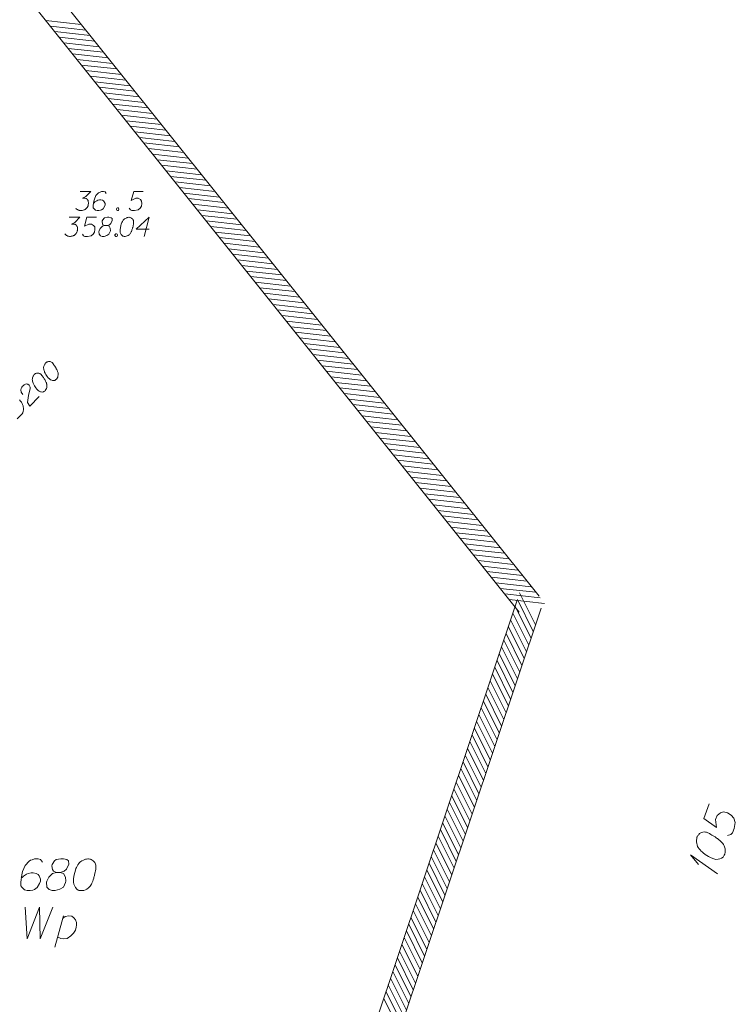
# Model space of a CAD drawing. Header units: metres. Extents: x 5555129 to 5556676, y 5635595 to 5636517.
# Tile 278 of 286: x 5556648 to 5556676, y 5636167 to 5636205. Entities that reach past the tile are written whole.
import ezdxf

# ---------------------------------------------------------------- set-up
doc = ezdxf.new("R2010")
doc.units = ezdxf.units.M
doc.header["$MEASUREMENT"] = 0
doc.linetypes.add('PRZER1-1', pattern=[2, 1, -1])
doc.layers.add('#digitalizacja', color=7, linetype='Continuous', lineweight=18)
doc.layers.add('#zakres', color=7, linetype='Continuous', lineweight=18)
for name, color, linetype, lineweight, true_color in [('GEPADR_O', 7, 'Continuous', 18, 0x0a0909), ('GESDZI_O', 7, 'Continuous', 18, 0x0a0909), ('GESUZY_O', 7, 'PRZER1-1', 18, 0x008000)]:
    doc.layers.add(name, color=color, linetype=linetype, lineweight=lineweight, true_color=true_color)

# ---------------------------------------------------------------- blocks, each defined once
blk = doc.blocks.new('*U1751')
at = {"layer": 'GEPADR_O', "color": 7, "linetype": 'ByBlock', "lineweight": 18}
for q in [(5555560.491, 5636413.411), (5555559.746, 5636413.78)]:
    blk.add_line((5555559.434, 5636414.158), q, dxfattribs=at)
blk = doc.blocks.new('*U1799')
at = {"layer": 'GESUZY_O', "color": 96, "linetype": 'ByBlock', "lineweight": 18, "true_color": 0x008000}
blk.add_line((5555534.478, 5636410.534), (5555534.812, 5636411.764), dxfattribs=at)
at = {"layer": 'GESUZY_O', "color": 96, "linetype": 'ByBlock', "lineweight": 18, "true_color": 0x008000, "flags": 128}
blk.add_lwpolyline([(5555534.783, 5636411.656), (5555534.881, 5636411.735), (5555535.029, 5636411.764), (5555535.147, 5636411.744), (5555535.226, 5636411.685), (5555535.285, 5636411.607), (5555535.324, 5636411.498), (5555535.334, 5636411.4), (5555535.314, 5636411.311), (5555535.285, 5636411.203), (5555535.206, 5636411.085), (5555535.108, 5636410.977), (5555534.96, 5636410.878), (5555534.832, 5636410.859), (5555534.714, 5636410.869), (5555534.586, 5636410.937)], dxfattribs=at)

msp = doc.modelspace()

# ---------------------------------------------------------------- linework, layer by layer
at = {"layer": '#digitalizacja', "color": 36, "linetype": 'Continuous', "lineweight": 18, "true_color": 0x803300, "flags": 128}
for points in [[(5556650.04427, 5636198.51917), (5556650.45763, 5636198.51917), (5556650.26271, 5636198.3184), (5556650.1328, 5636198.2534), (5556650.23909, 5636198.2534), (5556650.26271, 5636198.24754), (5556650.27452, 5636198.24159), (5556650.28633, 5636198.23573), (5556650.29814, 5636198.22978), (5556650.32176, 5636198.21211), (5556650.33357, 5636198.19434), (5556650.34538, 5636198.17668), (5556650.35133, 5636198.15891), (5556650.36314, 5636198.11762), (5556650.369, 5636198.08219), (5556650.369, 5636198.06443), (5556650.369, 5636198.04081), (5556650.36314, 5636198.00538), (5556650.35719, 5636197.98176), (5556650.35133, 5636197.95814), (5556650.34538, 5636197.94047), (5556650.33952, 5636197.92866), (5556650.33357, 5636197.91685), (5556650.32771, 5636197.90504), (5556650.3159, 5636197.88728), (5556650.29814, 5636197.86366), (5556650.28047, 5636197.84599), (5556650.26866, 5636197.83418), (5556650.2509, 5636197.82237), (5556650.23323, 5636197.81056), (5556650.20961, 5636197.79875), (5556650.1978, 5636197.79279), (5556650.15642, 5636197.78098), (5556650.12099, 5636197.77512), (5556650.09737, 5636197.76917), (5556650.05608, 5636197.76917), (5556650.00883, 5636197.77512), (5556649.99107, 5636197.78098), (5556649.9734, 5636197.78694), (5556649.95564, 5636197.79279), (5556649.93797, 5636197.8046), (5556649.92021, 5636197.81642), (5556649.89073, 5636197.84004), (5556649.87297, 5636197.86366)], [(5556651.06581, 5636198.4365), (5556651.01857, 5636198.50141), (5556650.96547, 5636198.51917), (5556650.8828, 5636198.51917), (5556650.82375, 5636198.49555), (5556650.78831, 5636198.48374), (5556650.75874, 5636198.46598), (5556650.66426, 5636198.35969), (5556650.59935, 5636198.21797), (5556650.58159, 5636198.14124), (5556650.55797, 5636197.96995), (5556650.55797, 5636197.88142), (5556650.58159, 5636197.84599), (5556650.62883, 5636197.79875), (5556650.64659, 5636197.78694), (5556650.70564, 5636197.76917), (5556650.78236, 5636197.76917), (5556650.84142, 5636197.78098), (5556650.8828, 5636197.79279), (5556650.94185, 5636197.84004), (5556651.0009, 5636197.93452), (5556651.01857, 5636197.99357), (5556651.01857, 5636198.04081), (5556650.98909, 5636198.11762), (5556650.96547, 5636198.1471), (5556650.92409, 5636198.17072), (5556650.85323, 5636198.18849), (5556650.80012, 5636198.18849), (5556650.73512, 5636198.17072), (5556650.69383, 5636198.15305), (5556650.62297, 5636198.10581), (5556650.58754, 5636198.07624), (5556650.56978, 5636198.05857)], [(5556652.51839, 5636198.51917), (5556652.14632, 5636198.51917), (5556652.05183, 5636198.16486), (5556652.22313, 5636198.2534), (5556652.32347, 5636198.2534), (5556652.40614, 5636198.2003), (5556652.45338, 5636198.14124), (5556652.46519, 5636198.04081), (5556652.44752, 5636197.94047), (5556652.40028, 5636197.8578), (5556652.31761, 5636197.79279), (5556652.17589, 5636197.76917), (5556652.0696, 5636197.76917), (5556652.0164, 5636197.79279), (5556651.96916, 5636197.8578)], [(5556651.5027, 5636197.86961), (5556651.53227, 5636197.86961), (5556651.54994, 5636197.8578), (5556651.5677, 5636197.83418), (5556651.5677, 5636197.8046), (5556651.54994, 5636197.78098), (5556651.53227, 5636197.76917), (5556651.5027, 5636197.76917), (5556651.48503, 5636197.78098), (5556651.46727, 5636197.8046), (5556651.46727, 5636197.83418), (5556651.48503, 5636197.8578), (5556651.5027, 5636197.86961)], [(5556649.61512, 5636197.50398), (5556650.02848, 5636197.50398), (5556649.83356, 5636197.30321), (5556649.70365, 5636197.23821), (5556649.80994, 5636197.23821), (5556649.83356, 5636197.23235), (5556649.84537, 5636197.22639), (5556649.85718, 5636197.22054), (5556649.86899, 5636197.21458), (5556649.89261, 5636197.19691), (5556649.90442, 5636197.17915), (5556649.91624, 5636197.16148), (5556649.92219, 5636197.14372), (5556649.934, 5636197.10243), (5556649.93986, 5636197.067), (5556649.93986, 5636197.04924), (5556649.93986, 5636197.02562), (5556649.934, 5636196.99019), (5556649.92805, 5636196.96657), (5556649.92219, 5636196.94295), (5556649.91624, 5636196.92528), (5556649.91038, 5636196.91347), (5556649.90442, 5636196.90166), (5556649.89857, 5636196.88985), (5556649.88676, 5636196.87209), (5556649.86899, 5636196.84847), (5556649.85132, 5636196.8308), (5556649.83951, 5636196.81899), (5556649.82175, 5636196.80717), (5556649.80408, 5636196.79536), (5556649.78046, 5636196.78355), (5556649.76865, 5636196.7776), (5556649.72727, 5636196.76579), (5556649.69184, 5636196.75993), (5556649.66822, 5636196.75398), (5556649.62693, 5636196.75398), (5556649.57969, 5636196.75993), (5556649.56193, 5636196.76579), (5556649.54426, 5636196.77174), (5556649.5265, 5636196.7776), (5556649.50883, 5636196.78941), (5556649.49106, 5636196.80122), (5556649.46158, 5636196.82484), (5556649.44382, 5636196.84847)], [(5556650.67805, 5636197.50398), (5556650.30598, 5636197.50398), (5556650.21149, 5636197.14967), (5556650.38279, 5636197.23821), (5556650.48313, 5636197.23821), (5556650.5658, 5636197.1851), (5556650.61304, 5636197.12605), (5556650.62485, 5636197.02562), (5556650.60718, 5636196.92528), (5556650.55994, 5636196.84261), (5556650.47727, 5636196.7776), (5556650.33555, 5636196.75398), (5556650.22925, 5636196.75398), (5556650.17606, 5636196.7776), (5556650.12882, 5636196.84261)], [(5556651.01459, 5636197.17915), (5556651.09727, 5636197.17915), (5556651.12089, 5636197.1851), (5556651.19175, 5636197.21458), (5556651.24494, 5636197.26183), (5556651.30399, 5636197.37407), (5556651.29804, 5636197.45674), (5556651.25675, 5636197.48622), (5556651.17408, 5636197.50398), (5556651.11503, 5636197.50398), (5556651.00278, 5636197.48622), (5556650.96735, 5636197.45674), (5556650.9083, 5636197.36812), (5556650.90244, 5636197.33864), (5556650.91425, 5636197.25002), (5556650.93787, 5636197.21458), (5556651.01459, 5636197.17915), (5556650.92011, 5636197.15553), (5556650.83158, 5636197.067), (5556650.78434, 5636196.97838), (5556650.77839, 5636196.9489), (5556650.78434, 5636196.83665), (5556650.83744, 5636196.7776), (5556650.9083, 5636196.75398), (5556650.97916, 5636196.75398), (5556651.09141, 5636196.78355), (5556651.17408, 5636196.83665), (5556651.22718, 5636196.94295), (5556651.23313, 5636196.97838), (5556651.22718, 5636197.07286), (5556651.17994, 5636197.15553), (5556651.09727, 5636197.17915)], [(5556651.96528, 5636197.50398), (5556651.95347, 5636197.50398), (5556651.91804, 5636197.49803), (5556651.89442, 5636197.49217), (5556651.87675, 5636197.48622), (5556651.84717, 5636197.47441), (5556651.81174, 5636197.45674), (5556651.78226, 5636197.43898), (5556651.75269, 5636197.41536), (5556651.73502, 5636197.39174), (5556651.71726, 5636197.36226), (5556651.69959, 5636197.33269), (5556651.68183, 5636197.29726), (5556651.67002, 5636197.27364), (5556651.65821, 5636197.23821), (5556651.64054, 5636197.17915), (5556651.62278, 5636197.09062), (5556651.61097, 5636197.01976), (5556651.61097, 5636196.95476), (5556651.61692, 5636196.90752), (5556651.64054, 5636196.85442), (5556651.65821, 5636196.82484), (5556651.68778, 5636196.78941), (5556651.72321, 5636196.76579), (5556651.74088, 5636196.75993), (5556651.77631, 5636196.75398), (5556651.80588, 5636196.75398), (5556651.85312, 5636196.75993), (5556651.89442, 5636196.77174), (5556651.92399, 5636196.78941), (5556651.96528, 5636196.81899), (5556651.98304, 5636196.83665), (5556652.00666, 5636196.86028), (5556652.02433, 5636196.8839), (5556652.03614, 5636196.90166), (5556652.04795, 5636196.93114), (5556652.0539, 5636196.94295), (5556652.06571, 5636196.97252), (5556652.07752, 5636197.00795), (5556652.08933, 5636197.04338), (5556652.09519, 5636197.067), (5556652.10114, 5636197.08467), (5556652.107, 5636197.10829), (5556652.11881, 5636197.16148), (5556652.12476, 5636197.19096), (5556652.13062, 5636197.22054), (5556652.13657, 5636197.26183), (5556652.14243, 5636197.31502), (5556652.14243, 5636197.33269), (5556652.13657, 5636197.35631), (5556652.13062, 5636197.37993), (5556652.11295, 5636197.41536), (5556652.09519, 5636197.43898), (5556652.07752, 5636197.45674), (5556652.0539, 5636197.47441), (5556652.03028, 5636197.48622), (5556652.01252, 5636197.49217), (5556651.99485, 5636197.49803), (5556651.96528, 5636197.50398)], [(5556652.75062, 5636197.03157), (5556652.24277, 5636197.03157), (5556652.75062, 5636197.50398), (5556652.54984, 5636196.75398)], [(5556651.44562, 5636196.85442), (5556651.4752, 5636196.85442), (5556651.49286, 5636196.84261), (5556651.51063, 5636196.81899), (5556651.51063, 5636196.78941), (5556651.49286, 5636196.76579), (5556651.4752, 5636196.75398), (5556651.44562, 5636196.75398), (5556651.42795, 5636196.76579), (5556651.41019, 5636196.78941), (5556651.41019, 5636196.81899), (5556651.42795, 5636196.84261), (5556651.44562, 5636196.85442)], [(5556648.69209, 5636191.79164), (5556648.6838, 5636191.78323), (5556648.66317, 5636191.75381), (5556648.65076, 5636191.73287), (5556648.6426, 5636191.71611), (5556648.63026, 5636191.68676), (5556648.61797, 5636191.64912), (5556648.60993, 5636191.61565), (5556648.606, 5636191.57801), (5556648.61043, 5636191.54885), (5556648.61896, 5636191.5155), (5556648.62762, 5636191.48216), (5556648.64039, 5636191.44464), (5556648.64893, 5636191.41965), (5556648.66588, 5636191.38637), (5556648.69554, 5636191.33234), (5556648.74613, 5636191.25755), (5556648.78832, 5636191.1994), (5556648.83462, 5636191.15378), (5556648.87245, 5636191.12486), (5556648.92685, 5636191.10441), (5556648.96031, 5636191.09624), (5556649.00631, 5636191.09244), (5556649.048, 5636191.1011), (5556649.06458, 5636191.10957), (5556649.09368, 5636191.13063), (5556649.11444, 5636191.1517), (5556649.14336, 5636191.18952), (5556649.16392, 5636191.22722), (5556649.17209, 5636191.26069), (5556649.18001, 5636191.31086), (5556649.17989, 5636191.33591), (5556649.17964, 5636191.36931), (5556649.17522, 5636191.39848), (5556649.17086, 5636191.41936), (5556649.15815, 5636191.44846), (5556649.15391, 5636191.46099), (5556649.14114, 5636191.49016), (5556649.12419, 5636191.52344), (5556649.10724, 5636191.55672), (5556649.09453, 5636191.57747), (5556649.08612, 5636191.59411), (5556649.07341, 5636191.61486), (5556649.04381, 5636191.66061), (5556649.02699, 5636191.68554), (5556649.01004, 5636191.71047), (5556648.9848, 5636191.74369), (5556648.95103, 5636191.7852), (5556648.93844, 5636191.7976), (5556648.9175, 5636191.81), (5556648.8965, 5636191.82234), (5556648.85886, 5636191.83462), (5556648.82957, 5636191.83855), (5556648.80452, 5636191.83843), (5556648.77535, 5636191.83401), (5556648.75036, 5636191.82547), (5556648.73366, 5636191.817), (5556648.71708, 5636191.80853), (5556648.69209, 5636191.79164)], [(5556648.24864, 5636191.3416), (5556648.24035, 5636191.33319), (5556648.21972, 5636191.30378), (5556648.20731, 5636191.28284), (5556648.19915, 5636191.26608), (5556648.18681, 5636191.23672), (5556648.17453, 5636191.19908), (5556648.16649, 5636191.16562), (5556648.16256, 5636191.12798), (5556648.16698, 5636191.09881), (5556648.17551, 5636191.06547), (5556648.18417, 5636191.03213), (5556648.19695, 5636190.99461), (5556648.20548, 5636190.96962), (5556648.22243, 5636190.93634), (5556648.25209, 5636190.8823), (5556648.30268, 5636190.80751), (5556648.34487, 5636190.74936), (5556648.39117, 5636190.70374), (5556648.429, 5636190.67482), (5556648.4834, 5636190.65438), (5556648.51687, 5636190.64621), (5556648.56286, 5636190.6424), (5556648.60455, 5636190.65106), (5556648.62113, 5636190.65954), (5556648.65023, 5636190.6806), (5556648.67099, 5636190.70166), (5556648.69991, 5636190.73949), (5556648.72048, 5636190.77719), (5556648.72865, 5636190.81065), (5556648.73656, 5636190.86082), (5556648.73644, 5636190.88587), (5556648.7362, 5636190.91928), (5556648.73177, 5636190.94844), (5556648.72741, 5636190.96932), (5556648.7147, 5636190.99842), (5556648.71047, 5636191.01095), (5556648.69769, 5636191.04012), (5556648.68074, 5636191.0734), (5556648.6638, 5636191.10668), (5556648.65108, 5636191.12743), (5556648.64267, 5636191.14408), (5556648.62996, 5636191.16483), (5556648.60036, 5636191.21057), (5556648.58354, 5636191.2355), (5556648.56659, 5636191.26043), (5556648.54135, 5636191.29365), (5556648.50758, 5636191.33516), (5556648.49499, 5636191.34756), (5556648.47405, 5636191.35997), (5556648.45305, 5636191.37231), (5556648.41541, 5636191.38459), (5556648.38612, 5636191.38852), (5556648.36107, 5636191.3884), (5556648.3319, 5636191.38397), (5556648.30691, 5636191.37544), (5556648.29021, 5636191.36696), (5556648.27363, 5636191.35849), (5556648.24864, 5636191.3416)], [(5556647.79107, 5636190.54071), (5556647.73188, 5636190.64042), (5556647.71456, 5636190.72381), (5556647.73083, 5636190.78245), (5556647.75552, 5636190.83268), (5556647.78032, 5636190.86633), (5556647.80101, 5636190.88733), (5556647.84259, 5636190.92104), (5556647.87587, 5636190.93799), (5556647.89244, 5636190.94646), (5556647.92996, 5636190.95923), (5556647.95925, 5636190.95531), (5556647.98437, 5636190.94714), (5556648.00107, 5636190.93891), (5556648.02207, 5636190.92657), (5556648.04313, 5636190.90582), (5556648.05995, 5636190.88089), (5556648.06849, 5636190.86425), (5556648.07703, 5636190.83925), (5556648.08139, 5636190.81002), (5556648.08157, 5636190.78504), (5556648.0168, 5636190.5089), (5556647.97713, 5636190.22472), (5556648.06169, 5636190.08331), (5556648.43889, 5636190.46611)], [(5556647.66318, 5636190.33512), (5556647.70113, 5636190.2895), (5556647.71795, 5636190.26457), (5556647.7349, 5636190.23964), (5556647.75172, 5636190.21471), (5556647.7645, 5636190.18554), (5556647.78144, 5636190.15226), (5556647.80269, 5636190.09817), (5556647.81122, 5636190.07318), (5556647.82437, 5636189.9939), (5556647.82063, 5636189.93962), (5556647.80847, 5636189.88528), (5556647.78796, 5636189.83082), (5556647.76321, 5636189.78888), (5556647.73018, 5636189.74688), (5556647.56851, 5636189.5828)]]:
    msp.add_lwpolyline(points, dxfattribs=at)
at = {"layer": '#zakres', "color": 134, "linetype": 'Continuous', "lineweight": 18}
for p, q in [((5556668.06198, 5636182.61978), (5556646.46198, 5636209.61978)), ((5556667.28111, 5636181.99509), (5556645.68111, 5636208.99509)), ((5556648.69725, 5636205.23296), (5556650.08868, 5636205.07835)), ((5556648.87216, 5636205.01431), (5556650.2636, 5636204.85971)), ((5556649.04708, 5636204.79567), (5556650.43851, 5636204.64107)), ((5556649.22199, 5636204.57703), (5556650.61343, 5636204.42242)), ((5556649.3969, 5636204.35838), (5556650.78834, 5636204.20378)), ((5556649.57182, 5636204.13974), (5556650.96326, 5636203.98514)), ((5556649.74673, 5636203.9211), (5556651.13817, 5636203.76649)), ((5556649.92165, 5636203.70245), (5556651.31309, 5636203.54785)), ((5556650.09656, 5636203.48381), (5556651.488, 5636203.32921)), ((5556650.27148, 5636203.26517), (5556651.66291, 5636203.11056)), ((5556650.44639, 5636203.04652), (5556651.83783, 5636202.89192)), ((5556650.62131, 5636202.82788), (5556652.01274, 5636202.67328)), ((5556650.79622, 5636202.60924), (5556652.18766, 5636202.45463)), ((5556650.97114, 5636202.39059), (5556652.36257, 5636202.23599)), ((5556651.14605, 5636202.17195), (5556652.53749, 5636202.01735)), ((5556651.32097, 5636201.95331), (5556652.7124, 5636201.7987)), ((5556651.49588, 5636201.73466), (5556652.88732, 5636201.58006)), ((5556651.67079, 5636201.51602), (5556653.06223, 5636201.36142)), ((5556651.84571, 5636201.29738), (5556653.23715, 5636201.14277)), ((5556652.02062, 5636201.07873), (5556653.41206, 5636200.92413)), ((5556652.19554, 5636200.86009), (5556653.58698, 5636200.70549)), ((5556652.37045, 5636200.64145), (5556653.76189, 5636200.48684)), ((5556652.54537, 5636200.4228), (5556653.9368, 5636200.2682)), ((5556652.72028, 5636200.20416), (5556654.11172, 5636200.04956)), ((5556652.8952, 5636199.98552), (5556654.28663, 5636199.83091)), ((5556653.07011, 5636199.76687), (5556654.46155, 5636199.61227)), ((5556653.24503, 5636199.54823), (5556654.63646, 5636199.39363)), ((5556653.41994, 5636199.32959), (5556654.81138, 5636199.17498)), ((5556653.59486, 5636199.11095), (5556654.98629, 5636198.95634)), ((5556653.76977, 5636198.8923), (5556655.16121, 5636198.7377)), ((5556653.94468, 5636198.67366), (5556655.33612, 5636198.51905)), ((5556654.1196, 5636198.45502), (5556655.51104, 5636198.30041)), ((5556654.29451, 5636198.23637), (5556655.68595, 5636198.08177)), ((5556654.46943, 5636198.01773), (5556655.86087, 5636197.86312)), ((5556654.64434, 5636197.79909), (5556656.03578, 5636197.64448)), ((5556654.81926, 5636197.58044), (5556656.21069, 5636197.42584)), ((5556654.99417, 5636197.3618), (5556656.38561, 5636197.20719)), ((5556655.16909, 5636197.14316), (5556656.56052, 5636196.98855)), ((5556655.344, 5636196.92451), (5556656.73544, 5636196.76991)), ((5556655.51892, 5636196.70587), (5556656.91035, 5636196.55126)), ((5556655.69383, 5636196.48723), (5556657.08527, 5636196.33262)), ((5556655.86875, 5636196.26858), (5556657.26018, 5636196.11398)), ((5556656.04366, 5636196.04994), (5556657.4351, 5636195.89534)), ((5556656.21857, 5636195.8313), (5556657.61001, 5636195.67669)), ((5556656.39349, 5636195.61265), (5556657.78493, 5636195.45805)), ((5556656.5684, 5636195.39401), (5556657.95984, 5636195.23941)), ((5556656.74332, 5636195.17537), (5556658.13476, 5636195.02076)), ((5556656.91823, 5636194.95672), (5556658.30967, 5636194.80212)), ((5556657.09315, 5636194.73808), (5556658.48458, 5636194.58348)), ((5556657.26806, 5636194.51944), (5556658.6595, 5636194.36483)), ((5556657.44298, 5636194.30079), (5556658.83441, 5636194.14619)), ((5556657.61789, 5636194.08215), (5556659.00933, 5636193.92755)), ((5556657.79281, 5636193.86351), (5556659.18424, 5636193.7089)), ((5556657.96772, 5636193.64486), (5556659.35916, 5636193.49026)), ((5556658.14264, 5636193.42622), (5556659.53407, 5636193.27162)), ((5556658.31755, 5636193.20758), (5556659.70899, 5636193.05297)), ((5556658.49246, 5636192.98893), (5556659.8839, 5636192.83433)), ((5556658.66738, 5636192.77029), (5556660.05882, 5636192.61569)), ((5556658.84229, 5636192.55165), (5556660.23373, 5636192.39704)), ((5556659.01721, 5636192.333), (5556660.40865, 5636192.1784)), ((5556659.19212, 5636192.11436), (5556660.58356, 5636191.95976)), ((5556659.36704, 5636191.89572), (5556660.75847, 5636191.74111)), ((5556659.54195, 5636191.67707), (5556660.93339, 5636191.52247)), ((5556659.71687, 5636191.45843), (5556661.1083, 5636191.30383)), ((5556659.89178, 5636191.23979), (5556661.28322, 5636191.08518)), ((5556660.0667, 5636191.02114), (5556661.45813, 5636190.86654)), ((5556660.24161, 5636190.8025), (5556661.63305, 5636190.6479)), ((5556660.41653, 5636190.58386), (5556661.80796, 5636190.42925)), ((5556660.59144, 5636190.36521), (5556661.98288, 5636190.21061)), ((5556660.76635, 5636190.14657), (5556662.15779, 5636189.99197)), ((5556660.94127, 5636189.92793), (5556662.33271, 5636189.77332)), ((5556661.11618, 5636189.70928), (5556662.50762, 5636189.55468)), ((5556661.2911, 5636189.49064), (5556662.68254, 5636189.33604)), ((5556661.46601, 5636189.272), (5556662.85745, 5636189.11739)), ((5556661.64093, 5636189.05335), (5556663.03236, 5636188.89875)), ((5556661.81584, 5636188.83471), (5556663.20728, 5636188.68011)), ((5556661.99076, 5636188.61607), (5556663.38219, 5636188.46146)), ((5556662.16567, 5636188.39743), (5556663.55711, 5636188.24282)), ((5556662.34059, 5636188.17878), (5556663.73202, 5636188.02418)), ((5556662.5155, 5636187.96014), (5556663.90694, 5636187.80553)), ((5556662.69042, 5636187.7415), (5556664.08185, 5636187.58689)), ((5556662.86533, 5636187.52285), (5556664.25677, 5636187.36825)), ((5556663.04024, 5636187.30421), (5556664.43168, 5636187.1496)), ((5556663.21516, 5636187.08557), (5556664.6066, 5636186.93096)), ((5556663.39007, 5636186.86692), (5556664.78151, 5636186.71232)), ((5556663.56499, 5636186.64828), (5556664.95643, 5636186.49367)), ((5556663.7399, 5636186.42964), (5556665.13134, 5636186.27503)), ((5556663.91482, 5636186.21099), (5556665.30625, 5636186.05639)), ((5556664.08973, 5636185.99235), (5556665.48117, 5636185.83774)), ((5556664.26465, 5636185.77371), (5556665.65608, 5636185.6191)), ((5556664.43956, 5636185.55506), (5556665.831, 5636185.40046)), ((5556664.61448, 5636185.33642), (5556666.00591, 5636185.18182)), ((5556664.78939, 5636185.11778), (5556666.18083, 5636184.96317)), ((5556664.9643, 5636184.89913), (5556666.35574, 5636184.74453)), ((5556665.13922, 5636184.68049), (5556666.53066, 5636184.52589)), ((5556665.31413, 5636184.46185), (5556666.70557, 5636184.30724)), ((5556665.48905, 5636184.2432), (5556666.88049, 5636184.0886)), ((5556665.66396, 5636184.02456), (5556667.0554, 5636183.86996)), ((5556665.83888, 5636183.80592), (5556667.23032, 5636183.65131)), ((5556666.01379, 5636183.58727), (5556667.40523, 5636183.43267)), ((5556666.18871, 5636183.36863), (5556667.58014, 5636183.21403)), ((5556666.36362, 5636183.14999), (5556667.75506, 5636182.99538)), ((5556666.53854, 5636182.93134), (5556667.92997, 5636182.77674)), ((5556666.71345, 5636182.7127), (5556668.10489, 5636182.5581)), ((5556667.92332, 5636181.50065), (5556667.29903, 5636182.75375)), ((5556652.59743, 5636138.87623), (5556667.19743, 5636182.46623)), ((5556666.88837, 5636182.49406), (5556668.2798, 5636182.33945)), ((5556667.83439, 5636181.23514), (5556667.2101, 5636182.48824)), ((5556653.54565, 5636138.55863), (5556668.14565, 5636182.14863)), ((5556667.65654, 5636180.70414), (5556667.03225, 5636181.95724)), ((5556667.74546, 5636180.96964), (5556667.12117, 5636182.22274)), ((5556667.56761, 5636180.43863), (5556666.94332, 5636181.69173)), ((5556667.38975, 5636179.90763), (5556666.76546, 5636181.16073)), ((5556667.47868, 5636180.17313), (5556666.85439, 5636181.42623)), ((5556667.30083, 5636179.64212), (5556666.67654, 5636180.89522)), ((5556667.12297, 5636179.11112), (5556666.49868, 5636180.36422)), ((5556667.2119, 5636179.37662), (5556666.58761, 5636180.62972)), ((5556667.03404, 5636178.84561), (5556666.40975, 5636180.09872)), ((5556666.94512, 5636178.58011), (5556666.32083, 5636179.83321)), ((5556666.76726, 5636178.0491), (5556666.14297, 5636179.30221)), ((5556666.85619, 5636178.31461), (5556666.2319, 5636179.56771)), ((5556666.67833, 5636177.7836), (5556666.05404, 5636179.0367)), ((5556666.50048, 5636177.2526), (5556665.87619, 5636178.5057)), ((5556666.58941, 5636177.5181), (5556665.96512, 5636178.7712)), ((5556666.41155, 5636176.98709), (5556665.78726, 5636178.24019)), ((5556666.2337, 5636176.45609), (5556665.60941, 5636177.70919)), ((5556666.32262, 5636176.72159), (5556665.69834, 5636177.97469)), ((5556666.14477, 5636176.19058), (5556665.52048, 5636177.44368)), ((5556665.96691, 5636175.65958), (5556665.34263, 5636176.91268)), ((5556666.05584, 5636175.92508), (5556665.43155, 5636177.17818)), ((5556665.87799, 5636175.39407), (5556665.2537, 5636176.64717)), ((5556665.70013, 5636174.86307), (5556665.07584, 5636176.11617)), ((5556665.78906, 5636175.12857), (5556665.16477, 5636176.38167)), ((5556665.61121, 5636174.59756), (5556664.98692, 5636175.85067)), ((5556665.52228, 5636174.33206), (5556664.89799, 5636175.58516)), ((5556665.34442, 5636173.80105), (5556664.72013, 5636175.05416)), ((5556665.43335, 5636174.06656), (5556664.80906, 5636175.31966)), ((5556665.2555, 5636173.53555), (5556664.63121, 5636174.78865)), ((5556665.07764, 5636173.00455), (5556664.45335, 5636174.25765)), ((5556665.16657, 5636173.27005), (5556664.54228, 5636174.52315)), ((5556664.98871, 5636172.73904), (5556664.36442, 5636173.99214)), ((5556664.81086, 5636172.20804), (5556664.18657, 5636173.46114)), ((5556664.89979, 5636172.47354), (5556664.2755, 5636173.72664)), ((5556664.72193, 5636171.94253), (5556664.09764, 5636173.19563)), ((5556664.54408, 5636171.41153), (5556663.91979, 5636172.66463)), ((5556664.633, 5636171.67703), (5556664.00871, 5636172.93013)), ((5556664.45515, 5636171.14602), (5556663.83086, 5636172.39912)), ((5556664.27729, 5636170.61502), (5556663.653, 5636171.86812)), ((5556664.36622, 5636170.88052), (5556663.74193, 5636172.13362)), ((5556664.18837, 5636170.34951), (5556663.56408, 5636171.60261)), ((5556664.09944, 5636170.08401), (5556663.47515, 5636171.33711)), ((5556663.92158, 5636169.553), (5556663.2973, 5636170.80611)), ((5556664.01051, 5636169.81851), (5556663.38622, 5636171.07161)), ((5556663.83266, 5636169.2875), (5556663.20837, 5636170.5406)), ((5556663.6548, 5636168.75649), (5556663.03051, 5636170.0096)), ((5556663.74373, 5636169.022), (5556663.11944, 5636170.2751)), ((5556663.56587, 5636168.49099), (5556662.94159, 5636169.74409)), ((5556663.38802, 5636167.95999), (5556662.76373, 5636169.21309)), ((5556663.47695, 5636168.22549), (5556662.85266, 5636169.47859)), ((5556663.29909, 5636167.69448), (5556662.6748, 5636168.94758)), ((5556663.12124, 5636167.16348), (5556662.49695, 5636168.41658)), ((5556663.21017, 5636167.42898), (5556662.58588, 5636168.68208)), ((5556663.03231, 5636166.89797), (5556662.40802, 5636168.15107)), ((5556662.85446, 5636166.36697), (5556662.23017, 5636167.62007)), ((5556662.94338, 5636166.63247), (5556662.31909, 5636167.88557)), ((5556662.76553, 5636166.10146), (5556662.14124, 5636167.35456)), ((5556662.58767, 5636165.57046), (5556661.96338, 5636166.82356)), ((5556662.6766, 5636165.83596), (5556662.05231, 5636167.08906))]:
    msp.add_line(p, q, dxfattribs=at)
at = {"layer": 'GEPADR_O', "color": 7, "linetype": 'Continuous', "lineweight": 18, "flags": 128}
for points in [[(5556674.74602, 5636174.46833), (5556674.53114, 5636173.88664), (5556675.03051, 5636173.5343), (5556674.99102, 5636173.85323), (5556675.04897, 5636174.01011), (5556675.17974, 5636174.10869), (5556675.29934, 5636174.14844), (5556675.46318, 5636174.1089), (5556675.60985, 5636174.02333), (5556675.71182, 5636173.90173), (5556675.7657, 5636173.73494), (5556675.72078, 5636173.49972), (5556675.65939, 5636173.33354), (5556675.59174, 5636173.26403), (5556675.46283, 5636173.22771)], [(5556674.26857, 5636173.17583), (5556674.26175, 5636173.15737), (5556674.25059, 5636173.09854), (5556674.24611, 5636173.05823), (5556674.24521, 5636173.02716), (5556674.24659, 5636172.97411), (5556674.25376, 5636172.90851), (5556674.2645, 5636172.85217), (5556674.28435, 5636172.79229), (5556674.31107, 5636172.75103), (5556674.3469, 5636172.70623), (5556674.38293, 5636172.66153), (5556674.42807, 5636172.6133), (5556674.45818, 5636172.58119), (5556674.50675, 5636172.54227), (5556674.58886, 5636172.48054), (5556674.71702, 5636172.40164), (5556674.82098, 5636172.34225), (5556674.92261, 5636172.30471), (5556674.9999, 5636172.28673), (5556675.09656, 5636172.29299), (5556675.153, 5636172.30354), (5556675.22547, 5636172.32931), (5556675.28286, 5636172.37106), (5556675.30223, 5636172.3953), (5556675.33199, 5636172.44726), (5556675.34907, 5636172.49349), (5556675.36705, 5636172.57078), (5556675.37243, 5636172.64216), (5556675.36188, 5636172.6986), (5556675.3395, 5636172.78023), (5556675.32213, 5636172.8182), (5556675.29884, 5636172.86877), (5556675.27212, 5636172.91004), (5556675.25117, 5636172.93876), (5556675.21191, 5636172.97425), (5556675.19688, 5636172.99037), (5556675.15747, 5636173.02592), (5556675.10889, 5636173.06484), (5556675.06032, 5636173.10377), (5556675.02678, 5636173.12657), (5556675.00259, 5636173.14608), (5556674.96904, 5636173.16888), (5556674.8927, 5636173.21807), (5556674.85005, 5636173.2444), (5556674.8072, 5636173.27063), (5556674.74609, 5636173.30378), (5556674.66631, 5636173.34367), (5556674.63869, 5636173.35387), (5556674.59837, 5636173.35835), (5556674.55801, 5636173.36269), (5556674.49241, 5636173.35553), (5556674.44522, 5636173.3414), (5556674.40725, 5636173.32403), (5556674.36598, 5636173.29731), (5556674.33388, 5636173.2672), (5556674.31432, 5636173.24287), (5556674.29495, 5636173.21863), (5556674.26857, 5636173.17583)]]:
    msp.add_lwpolyline(points, dxfattribs=at)
at = {"layer": 'GESDZI_O', "color": 96, "linetype": 'Continuous', "lineweight": 18, "flags": 128}
for points in [[(5556648.55794, 5636172.17372), (5556648.47921, 5636172.28191), (5556648.39071, 5636172.31151), (5556648.25292, 5636172.31151), (5556648.1545, 5636172.27214), (5556648.09545, 5636172.25246), (5556648.04616, 5636172.22285), (5556647.88869, 5636172.0457), (5556647.78051, 5636171.80949), (5556647.75091, 5636171.68162), (5556647.71154, 5636171.39613), (5556647.71154, 5636171.24858), (5556647.75091, 5636171.18953), (5556647.82964, 5636171.11079), (5556647.85924, 5636171.09111), (5556647.95766, 5636171.06151), (5556648.08553, 5636171.06151), (5556648.18395, 5636171.08119), (5556648.25292, 5636171.10087), (5556648.35134, 5636171.17961), (5556648.44976, 5636171.33708), (5556648.47921, 5636171.4355), (5556648.47921, 5636171.51424), (5556648.43007, 5636171.64226), (5556648.39071, 5636171.69139), (5556648.32174, 5636171.73076), (5556648.20363, 5636171.76036), (5556648.11513, 5636171.76036), (5556648.0068, 5636171.73076), (5556647.93798, 5636171.70131), (5556647.81988, 5636171.62257), (5556647.76082, 5636171.57329), (5556647.73122, 5636171.54384)], [(5556649.11886, 5636171.77013), (5556649.25664, 5636171.77013), (5556649.29601, 5636171.78004), (5556649.41411, 5636171.82918), (5556649.50277, 5636171.90791), (5556649.60119, 5636172.09499), (5556649.59127, 5636172.23277), (5556649.52245, 5636172.28191), (5556649.38466, 5636172.31151), (5556649.28625, 5636172.31151), (5556649.09917, 5636172.28191), (5556649.04012, 5636172.23277), (5556648.9417, 5636172.08507), (5556648.93194, 5636172.03593), (5556648.95162, 5636171.88823), (5556648.99099, 5636171.82918), (5556649.11886, 5636171.77013), (5556648.96139, 5636171.73076), (5556648.81383, 5636171.58321), (5556648.7351, 5636171.4355), (5556648.72518, 5636171.38637), (5556648.7351, 5636171.19929), (5556648.8236, 5636171.10087), (5556648.9417, 5636171.06151), (5556649.0598, 5636171.06151), (5556649.24688, 5636171.11079), (5556649.38466, 5636171.19929), (5556649.47317, 5636171.37645), (5556649.48308, 5636171.4355), (5556649.47317, 5636171.59297), (5556649.39443, 5636171.73076), (5556649.25664, 5636171.77013)], [(5556650.3687, 5636172.31151), (5556650.34902, 5636172.31151), (5556650.28997, 5636172.30159), (5556650.2506, 5636172.29182), (5556650.22115, 5636172.28191), (5556650.17187, 5636172.26222), (5556650.11281, 5636172.23277), (5556650.06368, 5636172.20317), (5556650.01439, 5636172.1638), (5556649.98495, 5636172.12443), (5556649.95534, 5636172.0753), (5556649.92589, 5636172.02602), (5556649.89629, 5636171.96696), (5556649.87661, 5636171.9276), (5556649.85692, 5636171.86854), (5556649.82747, 5636171.77013), (5556649.79787, 5636171.62257), (5556649.77819, 5636171.50447), (5556649.77819, 5636171.39613), (5556649.78811, 5636171.3174), (5556649.82747, 5636171.2289), (5556649.85692, 5636171.17961), (5556649.90621, 5636171.12056), (5556649.96526, 5636171.08119), (5556649.99471, 5636171.07143), (5556650.05376, 5636171.06151), (5556650.10305, 5636171.06151), (5556650.18178, 5636171.07143), (5556650.2506, 5636171.09111), (5556650.29989, 5636171.12056), (5556650.3687, 5636171.16984), (5556650.39831, 5636171.19929), (5556650.43767, 5636171.23866), (5556650.46712, 5636171.27803), (5556650.48681, 5636171.30763), (5556650.50649, 5636171.35676), (5556650.51641, 5636171.37645), (5556650.53609, 5636171.42573), (5556650.55578, 5636171.48479), (5556650.57546, 5636171.54384), (5556650.58523, 5636171.58321), (5556650.59514, 5636171.61265), (5556650.60491, 5636171.65202), (5556650.62459, 5636171.74068), (5556650.63451, 5636171.78981), (5556650.64428, 5636171.8391), (5556650.6542, 5636171.90791), (5556650.66396, 5636171.99657), (5556650.66396, 5636172.02602), (5556650.6542, 5636172.06538), (5556650.64428, 5636172.10475), (5556650.61483, 5636172.1638), (5556650.58523, 5636172.20317), (5556650.55578, 5636172.23277), (5556650.51641, 5636172.26222), (5556650.47704, 5636172.28191), (5556650.44744, 5636172.29182), (5556650.41799, 5636172.30159), (5556650.3687, 5636172.31151)]]:
    msp.add_lwpolyline(points, dxfattribs=at)
at = {"layer": 'GESUZY_O', "color": 96, "linetype": 'Continuous', "lineweight": 18, "true_color": 0x008000, "flags": 128}
msp.add_lwpolyline([(5556647.88785, 5636170.41613), (5556647.96658, 5636169.16613), (5556648.44891, 5636170.41613), (5556648.47836, 5636169.16613), (5556648.97046, 5636170.41613)], dxfattribs=at)

# ---------------------------------------------------------------- block references
at = {"layer": 'GEPADR_O', "color": 7, "linetype": 'Continuous', "lineweight": 18}
msp.add_blockref('*U1751', (1114.57154, -241.69257), dxfattribs=at)
at = {"layer": 'GESUZY_O', "color": 96, "linetype": 'Continuous', "lineweight": 18, "true_color": 0x008000}
msp.add_blockref('*U1799', (1114.57154, -241.69257), dxfattribs=at)

doc.saveas('drawing.dxf')
